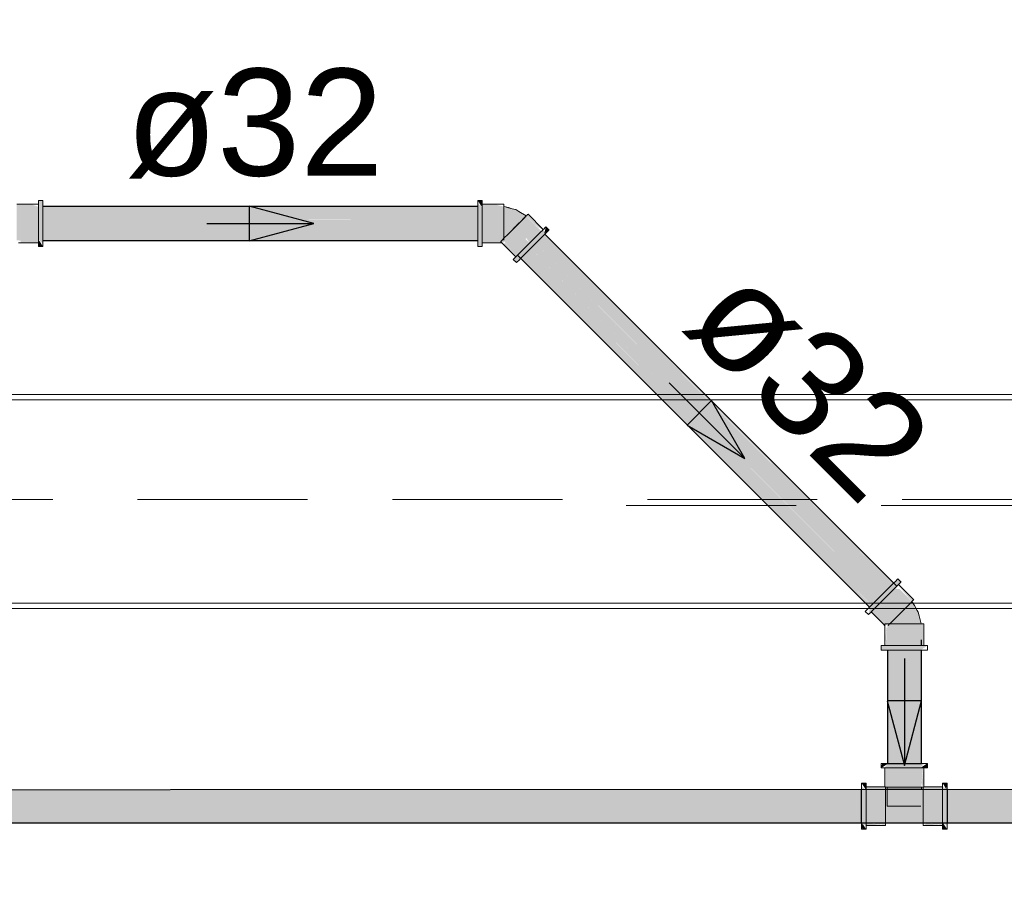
# Model space of a CAD drawing. Header units: millimetres. Extents: x 567 to 934, y -1 to 364.
# Tile 779 of 1056: x 733.45 to 735.29, y 156.03 to 157.65. Entities that reach past the tile are written whole.
import ezdxf

# ---------------------------------------------------------------- set-up
doc = ezdxf.new("R2010")
doc.units = ezdxf.units.MM
doc.header["$MEASUREMENT"] = 0
doc.linetypes.add('HIDDEN2', pattern=[0.47625, 0.3175, -0.15875])
doc.linetypes.add('NULL', pattern=[0])
for name, color, linetype, lineweight in [('AF-Condutos Reúso', 200, 'Continuous', 25), ('AF-Conexões Reúso', 216, 'Continuous', 18), ('AF-Sentido conduto Reúso', 200, 'Continuous', 30), ('AF-Textos conduto Reúso', 7, 'Continuous', 9), ('DI-Detalhes', 1, 'HIDDEN2', 9)]:
    doc.layers.add(name, color=color, linetype=linetype, lineweight=lineweight)
doc.layers.add('ARQ FINA', color=8, linetype='Continuous')
doc.styles.add('Arial', font='arial.ttf')

msp = doc.modelspace()

# ---------------------------------------------------------------- hatches: boundary and pattern name
at = {"layer": 'AF-Condutos Reúso', "linetype": 'Continuous'}
for points in [[(733.491, 157.3019), (733.491, 157.2979), (734.3038, 157.298), (734.3038, 157.302)], [(733.491, 157.2979), (733.491, 157.2978), (734.3038, 157.2979), (734.3038, 157.298)], [(733.491, 157.2977), (733.491, 157.289), (734.3038, 157.2892), (734.3038, 157.2979)], [(734.3038, 157.2979), (733.491, 157.2978), (733.491, 157.2977)], [(733.491, 157.289), (733.491, 157.2889), (734.3038, 157.289), (734.3038, 157.2892)], [(733.491, 157.2887), (733.491, 157.2769), (734.3038, 157.2772), (734.3038, 157.289)], [(734.3038, 157.289), (733.491, 157.2889), (733.491, 157.2887)], [(733.491, 157.2768), (733.491, 157.2767), (734.3038, 157.2768), (734.3038, 157.2772)], [(733.491, 157.2767), (733.491, 157.2636), (734.3038, 157.264), (734.3038, 157.2768)], [(733.491, 157.2636), (734.3038, 157.2639), (734.3038, 157.264)], [(734.3038, 157.2635), (734.3038, 157.2639), (733.491, 157.2635), (733.491, 157.2634)], [(734.3038, 157.2518), (734.3038, 157.2635), (733.491, 157.2634), (733.491, 157.2514)], [(733.491, 157.2514), (734.3038, 157.2517), (734.3038, 157.2518)], [(734.3038, 157.2514), (734.3038, 157.2517), (733.491, 157.2514), (733.491, 157.2513)], [(734.3038, 157.2428), (734.3038, 157.2514), (733.491, 157.2513), (733.491, 157.2425)], [(733.491, 157.2425), (734.3038, 157.2427), (734.3038, 157.2428)], [(734.3038, 157.2425), (734.3038, 157.2427), (733.491, 157.2425)], [(734.3038, 157.2385), (734.3038, 157.2425), (733.491, 157.2424), (733.491, 157.2384)], [(735.0704, 156.5759), (734.4206, 157.2417), (734.4124, 157.2335)], [(734.4147, 157.2477), (735.0645, 156.5819), (735.0726, 156.59)], [(734.4148, 157.2478), (735.0726, 156.59), (735.0727, 156.5901)], [(734.4207, 157.2536), (735.0728, 156.5902), (735.0785, 156.5959)], [(735.0785, 156.5841), (734.4208, 157.2418), (734.4207, 157.2417)], [(734.4208, 157.2537), (735.0785, 156.5959), (735.0786, 156.596)], [(735.0787, 156.5842), (734.4266, 157.2476), (734.4208, 157.2418)], [(734.4232, 157.2561), (735.0786, 156.596), (735.081, 156.5984)], [(735.0845, 156.59), (734.4267, 157.2478), (734.4266, 157.2477)], [(735.0845, 156.59), (734.4291, 157.2501), (734.4267, 157.2478)], [(733.491, 157.2384), (734.3038, 157.2384), (734.3038, 157.2385)], [(735.0522, 156.5577), (734.4028, 157.2239), (734.3942, 157.2153)], [(734.397, 157.2299), (735.0463, 156.5637), (735.0548, 156.5722)], [(734.3971, 157.23), (735.0548, 156.5722), (735.055, 156.5724)], [(735.0608, 156.5663), (734.403, 157.2241), (734.4029, 157.224)], [(735.061, 156.5665), (734.4122, 157.2333), (734.403, 157.2241)], [(734.4064, 157.2393), (735.0551, 156.5725), (735.0642, 156.5816)], [(734.4065, 157.2394), (735.0642, 156.5816), (735.0644, 156.5818)], [(735.0702, 156.5757), (734.4124, 157.2335), (734.4123, 157.2334)], [(734.3782, 157.2112), (735.036, 156.5534), (735.0361, 156.5535)], [(734.3816, 157.2146), (735.0394, 156.5568), (735.0395, 156.5569)], [(734.3816, 157.2145), (735.0361, 156.5535), (735.0394, 156.5568)], [(735.042, 156.5476), (734.3875, 157.2086), (734.3842, 157.2053)], [(735.0455, 156.551), (734.3941, 157.2151), (734.3876, 157.2086)], [(734.3882, 157.2211), (735.0396, 156.557), (735.046, 156.5634)], [(734.3883, 157.2212), (735.046, 156.5634), (735.0462, 156.5636)], [(735.046, 156.5634), (734.3942, 157.2153), (734.3941, 157.2152)], [(735.0696, 156.2613), (735.075, 156.2613), (735.0841, 156.473), (735.0696, 156.473)], [(735.0841, 156.473), (735.075, 156.2613), (735.0849, 156.2613), (735.0965, 156.473)], [(735.0965, 156.473), (735.0849, 156.2613), (735.0975, 156.2613), (735.0975, 156.473)], [(735.1301, 156.2613), (735.1301, 156.473), (735.0975, 156.473), (735.0975, 156.2613)], [(735.1328, 156.473), (735.1301, 156.473), (735.1301, 156.2613), (735.1329, 156.2613)]]:
    msp.add_hatch(color=201, dxfattribs=at).paths.add_polyline_path(points)
h = msp.add_hatch(color=201, dxfattribs=at)
h.paths.add_polyline_path([(733.254, 156.1495), (733.254, 156.2122), (731.7278, 156.2117), (731.7278, 156.1495)])
h.paths.add_polyline_path([(733.254, 156.2122), (733.254, 156.1495), (735.7306, 156.1495), (735.7306, 156.2132)])
at = {"layer": 'AF-Conexões Reúso', "linetype": 'Continuous'}
for points in [[(733.4719, 157.3052), (733.4422, 157.3052), (733.4422, 157.2389), (733.4826, 157.2353), (733.4826, 157.3016)], [(733.491, 157.3118), (733.4826, 157.3133), (733.4826, 157.2398), (733.491, 157.233)], [(734.3122, 157.3132), (734.3038, 157.3132), (734.3105, 157.302)], [(734.3038, 157.2287), (734.3122, 157.2272), (734.3122, 157.3006), (734.3038, 157.3074)], [(734.3392, 157.3052), (734.3122, 157.3052), (734.3526, 157.3016)], [(734.3526, 157.2352), (734.3526, 157.3016), (734.3122, 157.3052), (734.3122, 157.2352)], [(734.3747, 157.2961), (734.3526, 157.3005), (734.3526, 157.2427), (734.3932, 157.2833)], [(734.3942, 157.2843), (734.3849, 157.2749), (734.4134, 157.2464), (734.4187, 157.2517)], [(734.3942, 157.2843), (734.4187, 157.2517), (734.4228, 157.2557)], [(734.3968, 157.2869), (734.3946, 157.2847), (734.4157, 157.2637), (734.4254, 157.2583)], [(734.4254, 157.2583), (734.4262, 157.2592), (734.3977, 157.2877)], [(734.394, 157.227), (734.4006, 157.2336), (734.3721, 157.2621), (734.3655, 157.2555)], [(734.3948, 157.2429), (734.3787, 157.2688), (734.3721, 157.2621), (734.3931, 157.2411)], [(734.3849, 157.2749), (734.3787, 157.2688), (734.4006, 157.2336), (734.4134, 157.2464)], [(734.4359, 157.257), (734.431, 157.264), (734.4278, 157.2515)], [(734.3759, 157.2089), (734.3825, 157.2155), (734.354, 157.244), (734.3526, 157.2375)], [(734.3825, 157.2155), (734.394, 157.227), (734.3655, 157.2555), (734.354, 157.244)], [(734.3702, 157.2032), (734.3762, 157.1972), (734.4281, 157.2491), (734.427, 157.2599)], [(733.4497, 157.2352), (733.4826, 157.2353), (733.4499, 157.2382)], [(733.4826, 157.2273), (733.491, 157.2273), (733.4844, 157.2384)], [(734.3526, 157.232), (734.3759, 157.2089), (734.3549, 157.234)], [(735.0947, 156.6002), (735.0888, 156.6062), (735.0369, 156.5543), (735.0339, 156.5394)], [(735.0771, 156.5826), (735.0643, 156.5698), (735.0929, 156.5413), (735.1057, 156.5541)], [(735.0824, 156.5879), (735.0771, 156.5826), (735.1057, 156.5541), (735.111, 156.5594)], [(735.0923, 156.587), (735.0824, 156.5879), (735.111, 156.5594), (735.1151, 156.5634)], [(735.1176, 156.566), (735.089, 156.5946), (735.1151, 156.5634)], [(735.0748, 156.5232), (735.0801, 156.5285), (735.0577, 156.5632), (735.0462, 156.5517)], [(735.0801, 156.5285), (735.0929, 156.5413), (735.0643, 156.5698), (735.0577, 156.5632)], [(735.1286, 156.5372), (735.1152, 156.5636), (735.0734, 156.5218), (735.1309, 156.5218)], [(735.0647, 156.5182), (735.0748, 156.5232), (735.0462, 156.5517), (735.0396, 156.5451)], [(735.0647, 156.4814), (735.0689, 156.5141), (735.0673, 156.5157)], [(735.1359, 156.5218), (735.0696, 156.5218), (735.066, 156.4814), (735.1359, 156.4814)], [(735.0579, 156.4814), (735.0579, 156.473), (735.1313, 156.473), (735.1439, 156.4814)], [(735.0593, 156.2613), (735.0579, 156.2529), (735.0696, 156.2602)], [(735.0636, 156.2529), (735.1313, 156.2529), (735.1381, 156.2613), (735.0705, 156.2613)], [(735.0659, 156.2167), (735.1322, 156.2167), (735.1359, 156.2529), (735.0695, 156.2529)], [(735.0659, 156.2167), (735.0695, 156.2529), (735.0659, 156.2529)], [(735.1439, 156.2529), (735.1439, 156.2613), (735.1313, 156.2529)], [(735.1371, 156.2529), (735.1329, 156.2232), (735.1359, 156.2167)], [(735.0293, 156.2243), (735.0209, 156.2243), (735.0293, 156.2117)], [(735.0293, 156.1441), (735.0293, 156.2117), (735.0209, 156.2186), (735.0209, 156.1509)], [(735.0293, 156.2175), (735.0293, 156.15), (735.0655, 156.1464), (735.0655, 156.2163)], [(735.1329, 156.2133), (735.0689, 156.2133), (735.0655, 156.2122)], [(735.1363, 156.2133), (735.0689, 156.2122), (735.1329, 156.2122), (735.1329, 156.209), (735.0655, 156.204), (735.0655, 156.1731), (735.1363, 156.1813)], [(735.1329, 156.2167), (735.07, 156.2167), (735.0689, 156.1813), (735.1318, 156.1813)], [(735.1363, 156.2163), (735.1363, 156.15), (735.1725, 156.1464), (735.1725, 156.2127)], [(735.1363, 156.2163), (735.1725, 156.2127), (735.1725, 156.2163)], [(735.1809, 156.2229), (735.1725, 156.2243), (735.1791, 156.2132)], [(735.1725, 156.2186), (735.1725, 156.1509), (735.1809, 156.1441), (735.1809, 156.2117)], [(735.0655, 156.209), (735.0655, 156.204), (735.1329, 156.209)], [(735.0655, 156.1493), (735.1363, 156.1493), (735.1363, 156.1813), (735.0655, 156.1731)], [(735.0209, 156.1398), (735.0293, 156.1383), (735.0226, 156.1495)], [(735.0293, 156.1464), (735.0655, 156.1451), (735.0293, 156.15)], [(735.1363, 156.1451), (735.1725, 156.1451), (735.1428, 156.1493)], [(735.1725, 156.1383), (735.1809, 156.1383), (735.1725, 156.1509)]]:
    msp.add_hatch(color=213, dxfattribs=at).paths.add_polyline_path(points)

# ---------------------------------------------------------------- linework, layer by layer
at = {"layer": 'AF-Condutos Reúso'}
for p, q in [((734.3038, 157.302), (733.491, 157.302)), ((735.0869, 156.5924), (734.4291, 157.2502)), ((733.491, 157.2384), (734.3038, 157.2384)), ((734.3782, 157.2112), (735.036, 156.5534)), ((735.1329, 156.4814), (735.1329, 156.4921)), ((735.0696, 156.473), (735.0696, 156.2613)), ((735.1329, 156.2613), (735.1329, 156.473)), ((735.0696, 156.2613), (735.075, 156.2613)), ((735.075, 156.2613), (735.0849, 156.2613)), ((735.0849, 156.2613), (735.0975, 156.2613)), ((735.0975, 156.2613), (735.1108, 156.2613)), ((735.1108, 156.2613), (735.1223, 156.2613)), ((735.1223, 156.2613), (735.1301, 156.2613)), ((735.1301, 156.2613), (735.1329, 156.2613)), ((735.0209, 156.209), (735.0209, 156.2132)), ((735.1809, 156.2132), (735.1809, 156.209)), ((735.0209, 156.2001), (735.0209, 156.209)), ((735.0209, 156.188), (735.0209, 156.2001)), ((735.1809, 156.209), (735.1809, 156.2001)), ((735.1809, 156.2001), (735.1809, 156.188)), ((735.0209, 156.1747), (735.0209, 156.188)), ((735.0209, 156.1625), (735.0209, 156.1747)), ((735.1809, 156.188), (735.1809, 156.1747)), ((735.1809, 156.1747), (735.1809, 156.1625)), ((735.0209, 156.1536), (735.0209, 156.1625)), ((735.1809, 156.1625), (735.1809, 156.1536)), ((735.0209, 156.1495), (735.0209, 156.1536)), ((735.1809, 156.1536), (735.1809, 156.1495))]:
    msp.add_line(p, q, dxfattribs=at)
msp.add_lwpolyline([(735.7306, 156.1495), (731.7278, 156.1495), (731.7278, 156.2117), (735.7306, 156.2132)], close=True, dxfattribs=at)
at = {"layer": 'AF-Conexões Reúso'}
for p, q in [((733.4826, 157.3065), (733.4422, 157.3065)), ((733.4826, 157.3133), (733.4826, 157.3118)), ((733.491, 157.3133), (733.4826, 157.3133)), ((733.4826, 157.3118), (733.4826, 157.3075)), ((733.4826, 157.3075), (733.4826, 157.3065)), ((733.4826, 157.3065), (733.4826, 157.302)), ((733.4826, 157.3052), (733.4826, 157.3065)), ((733.4826, 157.302), (733.4826, 157.3052)), ((733.4826, 157.3016), (733.4826, 157.302)), ((733.4826, 157.302), (733.4826, 157.3007)), ((733.4826, 157.2959), (733.4826, 157.3016)), ((733.4826, 157.3007), (733.4826, 157.2918)), ((733.491, 157.3118), (733.491, 157.3133)), ((733.491, 157.3075), (733.491, 157.3118)), ((733.491, 157.302), (733.491, 157.3075)), ((733.491, 157.3007), (733.491, 157.302)), ((733.491, 157.2918), (733.491, 157.3007)), ((734.3038, 157.3132), (734.3038, 157.3117)), ((734.3122, 157.3132), (734.3038, 157.3132)), ((734.3038, 157.3117), (734.3038, 157.3074)), ((734.3038, 157.3074), (734.3038, 157.302)), ((734.3038, 157.302), (734.3038, 157.3006)), ((734.3038, 157.3006), (734.3038, 157.2917)), ((734.3122, 157.3117), (734.3122, 157.3132)), ((734.3122, 157.3074), (734.3122, 157.3117)), ((734.3122, 157.3064), (734.3122, 157.3074)), ((734.3122, 157.302), (734.3122, 157.3064)), ((734.3122, 157.3064), (734.3122, 157.3052)), ((734.3526, 157.3064), (734.3122, 157.3064)), ((734.3122, 157.3052), (734.3122, 157.302)), ((734.3122, 157.3006), (734.3122, 157.302)), ((734.3122, 157.302), (734.3122, 157.3016)), ((734.3122, 157.3016), (734.3122, 157.2958)), ((734.3122, 157.2917), (734.3122, 157.3006)), ((734.3526, 157.3052), (734.3526, 157.3064)), ((734.3526, 157.3027), (734.3526, 157.3052)), ((734.3526, 157.3018), (734.3526, 157.3027)), ((734.3526, 157.3016), (734.3526, 157.3018)), ((734.3614, 157.2999), (734.3526, 157.3018)), ((734.3526, 157.3018), (734.3526, 157.3005)), ((734.3614, 157.2999), (734.3526, 157.3018)), ((734.3526, 157.3018), (734.3681, 157.2978)), ((734.3526, 157.2958), (734.3526, 157.3016)), ((734.3526, 157.3005), (734.3526, 157.2968)), ((734.3526, 157.2968), (734.3526, 157.2909)), ((734.3679, 157.2979), (734.3614, 157.2999)), ((734.3681, 157.2978), (734.3614, 157.2999)), ((734.3712, 157.2968), (734.3679, 157.2979)), ((734.3747, 157.2961), (734.3712, 157.2968)), ((733.4826, 157.2884), (733.4826, 157.2959)), ((733.4826, 157.2918), (733.4826, 157.2814)), ((733.4826, 157.2796), (733.4826, 157.2884)), ((733.4826, 157.2814), (733.4826, 157.2703)), ((733.4826, 157.2703), (733.4826, 157.2796)), ((733.491, 157.2814), (733.491, 157.2918)), ((733.491, 157.2703), (733.491, 157.2814)), ((734.3038, 157.2917), (734.3038, 157.2813)), ((734.3038, 157.2813), (734.3038, 157.2702)), ((734.3122, 157.2958), (734.3122, 157.2883)), ((734.3122, 157.2813), (734.3122, 157.2917)), ((734.3122, 157.2883), (734.3122, 157.2796)), ((734.3122, 157.2702), (734.3122, 157.2813)), ((734.3122, 157.2796), (734.3122, 157.2702)), ((734.3526, 157.2883), (734.3526, 157.2958)), ((734.3526, 157.2909), (734.3526, 157.2834)), ((734.3526, 157.2796), (734.3526, 157.2883)), ((734.3526, 157.2834), (734.3526, 157.2747)), ((734.3526, 157.2702), (734.3526, 157.2796)), ((734.3807, 157.2926), (734.3747, 157.2961)), ((734.3944, 157.2845), (734.3807, 157.2926)), ((734.3848, 157.2749), (734.3899, 157.28)), ((734.3902, 157.2802), (734.3849, 157.2749)), ((734.3899, 157.28), (734.3932, 157.2833)), ((734.3942, 157.2843), (734.3902, 157.2802)), ((734.3932, 157.2833), (734.3944, 157.2845)), ((734.3944, 157.2845), (734.3942, 157.2843)), ((734.3946, 157.2847), (734.3944, 157.2845)), ((734.3968, 157.2869), (734.3946, 157.2847)), ((734.3977, 157.2877), (734.3968, 157.2869)), ((734.4262, 157.2592), (734.3977, 157.2877)), ((733.4826, 157.2609), (733.4826, 157.2703)), ((733.4826, 157.2703), (733.4826, 157.2591)), ((733.4826, 157.2522), (733.4826, 157.2609)), ((733.491, 157.2591), (733.491, 157.2703)), ((734.3038, 157.2702), (734.3038, 157.2591)), ((734.3122, 157.2591), (734.3122, 157.2702)), ((734.3122, 157.2702), (734.3122, 157.2608)), ((734.3122, 157.2608), (734.3122, 157.2521)), ((734.3526, 157.2747), (734.3526, 157.2657)), ((734.3526, 157.2608), (734.3526, 157.2702)), ((734.3526, 157.2657), (734.3526, 157.257)), ((734.3526, 157.2521), (734.3526, 157.2608)), ((734.3721, 157.2621), (734.3655, 157.2555)), ((734.3678, 157.2578), (734.3713, 157.2614)), ((734.3713, 157.2614), (734.3784, 157.2685)), ((734.3787, 157.2688), (734.3721, 157.2621)), ((734.3784, 157.2685), (734.3848, 157.2749)), ((734.3849, 157.2749), (734.3787, 157.2688)), ((734.43, 157.2629), (734.427, 157.2599)), ((734.431, 157.264), (734.43, 157.2629)), ((734.437, 157.258), (734.431, 157.264)), ((733.4826, 157.2591), (733.4826, 157.2488)), ((733.4826, 157.2447), (733.4826, 157.2522)), ((733.4826, 157.2488), (733.4826, 157.2398)), ((733.4826, 157.2389), (733.4826, 157.2447)), ((733.491, 157.2488), (733.491, 157.2591)), ((733.491, 157.2398), (733.491, 157.2488)), ((734.3038, 157.2591), (734.3038, 157.2487)), ((734.3038, 157.2487), (734.3038, 157.2398)), ((734.3122, 157.2487), (734.3122, 157.2591)), ((734.3122, 157.2521), (734.3122, 157.2446)), ((734.3122, 157.2398), (734.3122, 157.2487)), ((734.3122, 157.2446), (734.3122, 157.2389)), ((734.3526, 157.2427), (734.3499, 157.24)), ((734.3526, 157.257), (734.3526, 157.2491)), ((734.3526, 157.2446), (734.3526, 157.2521)), ((734.3526, 157.2491), (734.3526, 157.2463)), ((734.3526, 157.2463), (734.3526, 157.2427)), ((734.3526, 157.2427), (734.3552, 157.2453)), ((734.3526, 157.2427), (734.3526, 157.2446)), ((734.354, 157.244), (734.3526, 157.2427)), ((734.3526, 157.2389), (734.3526, 157.2427)), ((734.3593, 157.2493), (734.354, 157.244)), ((734.3552, 157.2453), (734.3578, 157.2479)), ((734.3578, 157.2479), (734.3642, 157.2543)), ((734.3655, 157.2555), (734.3593, 157.2493)), ((734.3642, 157.2543), (734.3678, 157.2578)), ((734.4073, 157.2402), (734.4134, 157.2464)), ((734.4158, 157.2488), (734.4085, 157.2414)), ((734.4134, 157.2464), (734.4187, 157.2517)), ((734.4144, 157.2355), (734.4218, 157.2428)), ((734.4221, 157.2551), (734.4158, 157.2488)), ((734.4187, 157.2517), (734.4228, 157.2557)), ((734.4218, 157.2428), (734.4281, 157.2491)), ((734.4232, 157.2561), (734.4221, 157.2551)), ((734.4228, 157.2557), (734.4232, 157.2561)), ((734.4262, 157.2592), (734.4232, 157.2561)), ((734.4232, 157.2561), (734.4254, 157.2583)), ((734.4254, 157.2583), (734.4262, 157.2592)), ((734.427, 157.2599), (734.4262, 157.2592)), ((734.4281, 157.2491), (734.4291, 157.2502)), ((734.4291, 157.2502), (734.4329, 157.254)), ((734.4329, 157.254), (734.4359, 157.257)), ((734.4359, 157.257), (734.437, 157.258)), ((733.4458, 157.2341), (733.4508, 157.2341)), ((733.4508, 157.2341), (733.4826, 157.2341)), ((733.4826, 157.2398), (733.4826, 157.2384)), ((733.4826, 157.2384), (733.4826, 157.2389)), ((733.4826, 157.2353), (733.4826, 157.2384)), ((733.4826, 157.2384), (733.4826, 157.2341)), ((733.4826, 157.2341), (733.4826, 157.2353)), ((733.4826, 157.2341), (733.4826, 157.233)), ((733.4826, 157.233), (733.4826, 157.2287)), ((733.4826, 157.2287), (733.4826, 157.2273)), ((733.4826, 157.2273), (733.491, 157.2273)), ((733.491, 157.2384), (733.491, 157.2398)), ((733.491, 157.233), (733.491, 157.2384)), ((733.491, 157.2287), (733.491, 157.233)), ((733.491, 157.2273), (733.491, 157.2287)), ((734.3038, 157.2398), (734.3038, 157.2384)), ((734.3038, 157.2384), (734.3038, 157.233)), ((734.3038, 157.233), (734.3038, 157.2287)), ((734.3038, 157.2287), (734.3038, 157.2272)), ((734.3038, 157.2272), (734.3122, 157.2272)), ((734.3122, 157.2384), (734.3122, 157.2398)), ((734.3122, 157.2389), (734.3122, 157.2384)), ((734.3122, 157.234), (734.3122, 157.2384)), ((734.3122, 157.2384), (734.3122, 157.2352)), ((734.3122, 157.2352), (734.3122, 157.234)), ((734.3122, 157.233), (734.3122, 157.234)), ((734.3122, 157.234), (734.3439, 157.234)), ((734.3122, 157.2287), (734.3122, 157.233)), ((734.3122, 157.2272), (734.3122, 157.2287)), ((734.3439, 157.234), (734.349, 157.234)), ((734.3465, 157.2365), (734.349, 157.234)), ((734.3499, 157.24), (734.3473, 157.2374)), ((734.349, 157.234), (734.3526, 157.2304)), ((734.3526, 157.2304), (734.375, 157.208)), ((734.3928, 157.2257), (734.3854, 157.2184)), ((734.3878, 157.2208), (734.394, 157.227)), ((734.4006, 157.2336), (734.3928, 157.2257)), ((734.394, 157.227), (734.4006, 157.2336)), ((734.3987, 157.2198), (734.4066, 157.2276)), ((734.4085, 157.2414), (734.4006, 157.2336)), ((734.4006, 157.2336), (734.4073, 157.2402)), ((734.4066, 157.2276), (734.4144, 157.2355)), ((734.3743, 157.2072), (734.3713, 157.2042)), ((734.3783, 157.2112), (734.3743, 157.2072)), ((734.375, 157.208), (734.3759, 157.2089)), ((734.3759, 157.2089), (734.3782, 157.2112)), ((734.3782, 157.2112), (734.3785, 157.2114)), ((734.3791, 157.2121), (734.3783, 157.2112)), ((734.3785, 157.2114), (734.3825, 157.2155)), ((734.3854, 157.2184), (734.3791, 157.2121)), ((734.3802, 157.2013), (734.3842, 157.2052)), ((734.3825, 157.2155), (734.3878, 157.2208)), ((734.3842, 157.2052), (734.3851, 157.2061)), ((734.3851, 157.2061), (734.3914, 157.2124)), ((734.3914, 157.2124), (734.3987, 157.2198)), ((734.3713, 157.2042), (734.3702, 157.2032)), ((734.3702, 157.2032), (734.3762, 157.1972)), ((734.3762, 157.1972), (734.3772, 157.1983)), ((734.3772, 157.1983), (734.3802, 157.2013)), ((735.081, 156.5984), (735.0799, 156.5973)), ((735.0847, 156.6021), (735.081, 156.5984)), ((735.0877, 156.6051), (735.0847, 156.6021)), ((735.0888, 156.6062), (735.0877, 156.6051)), ((735.0947, 156.6002), (735.0888, 156.6062)), ((735.0906, 156.5962), (735.0937, 156.5992)), ((735.0937, 156.5992), (735.0947, 156.6002)), ((735.0662, 156.5836), (735.0584, 156.5758)), ((735.0736, 156.591), (735.0662, 156.5836)), ((735.0771, 156.5826), (735.0709, 156.5765)), ((735.0722, 156.5777), (735.0795, 156.585)), ((735.0799, 156.5973), (735.0736, 156.591)), ((735.0824, 156.5879), (735.0771, 156.5826)), ((735.0795, 156.585), (735.0858, 156.5913)), ((735.0865, 156.592), (735.0824, 156.5879)), ((735.0858, 156.5913), (735.0869, 156.5924)), ((735.0869, 156.5924), (735.0865, 156.592)), ((735.0869, 156.5924), (735.0906, 156.5962)), ((735.089, 156.5946), (735.0869, 156.5924)), ((735.0899, 156.5954), (735.089, 156.5946)), ((735.1185, 156.5669), (735.0899, 156.5954)), ((735.0505, 156.5679), (735.0432, 156.5606)), ((735.0491, 156.5546), (735.0564, 156.562)), ((735.0584, 156.5758), (735.0505, 156.5679)), ((735.0577, 156.5632), (735.0515, 156.557)), ((735.0564, 156.562), (735.0643, 156.5698)), ((735.0643, 156.5698), (735.0577, 156.5632)), ((735.0643, 156.5698), (735.0722, 156.5777)), ((735.0709, 156.5765), (735.0643, 156.5698)), ((735.111, 156.5594), (735.1151, 156.5634)), ((735.1143, 156.5627), (735.1117, 156.56)), ((735.1152, 156.5636), (735.1143, 156.5627)), ((735.1151, 156.5634), (735.1152, 156.5636)), ((735.1152, 156.5636), (735.1176, 156.566)), ((735.1201, 156.5561), (735.1152, 156.5636)), ((735.1176, 156.566), (735.1185, 156.5669)), ((735.029, 156.5464), (735.028, 156.5454)), ((735.028, 156.5454), (735.0339, 156.5394)), ((735.032, 156.5494), (735.029, 156.5464)), ((735.036, 156.5534), (735.032, 156.5494)), ((735.0349, 156.5405), (735.038, 156.5435)), ((735.0369, 156.5543), (735.036, 156.5534)), ((735.0432, 156.5606), (735.0369, 156.5543)), ((735.038, 156.5435), (735.042, 156.5475)), ((735.0396, 156.5451), (735.0387, 156.5442)), ((735.0387, 156.5442), (735.0612, 156.5218)), ((735.042, 156.5475), (735.0396, 156.5451)), ((735.042, 156.5475), (735.0428, 156.5483)), ((735.0421, 156.5477), (735.042, 156.5475)), ((735.0462, 156.5517), (735.0421, 156.5477)), ((735.0428, 156.5483), (735.0491, 156.5546)), ((735.0515, 156.557), (735.0462, 156.5517)), ((735.0961, 156.5445), (735.0897, 156.5381)), ((735.0929, 156.5413), (735.0995, 156.5479)), ((735.1022, 156.5506), (735.0961, 156.5445)), ((735.0995, 156.5479), (735.1057, 156.5541)), ((735.1075, 156.5559), (735.1022, 156.5506)), ((735.1057, 156.5541), (735.111, 156.5594)), ((735.1117, 156.56), (735.1075, 156.5559)), ((735.1248, 156.5469), (735.1201, 156.5561)), ((735.1269, 156.5439), (735.1248, 156.5469)), ((735.1286, 156.5372), (735.1269, 156.5439)), ((735.0339, 156.5394), (735.0349, 156.5405)), ((735.076, 156.5244), (735.0734, 156.5218)), ((735.0748, 156.5232), (735.0801, 156.5285)), ((735.078, 156.5264), (735.076, 156.5244)), ((735.0835, 156.5319), (735.078, 156.5264)), ((735.0801, 156.5285), (735.0863, 156.5346)), ((735.0897, 156.5381), (735.0835, 156.5319)), ((735.0863, 156.5346), (735.0929, 156.5413)), ((735.1325, 156.5218), (735.1286, 156.5372)), ((735.0612, 156.5218), (735.0647, 156.5182)), ((735.066, 156.5218), (735.0647, 156.5218)), ((735.0647, 156.5218), (735.0647, 156.5182)), ((735.0647, 156.5182), (735.0647, 156.5131)), ((735.0647, 156.5131), (735.0647, 156.4814)), ((735.0696, 156.5218), (735.066, 156.5218)), ((735.0734, 156.5218), (735.0696, 156.5218)), ((735.0707, 156.5191), (735.0734, 156.5218)), ((735.0734, 156.5218), (735.0748, 156.5232)), ((735.0753, 156.5218), (735.0734, 156.5218)), ((735.0734, 156.5218), (735.0771, 156.5218)), ((735.0828, 156.5218), (735.0753, 156.5218)), ((735.0771, 156.5218), (735.0808, 156.5218)), ((735.0808, 156.5218), (735.0899, 156.5218)), ((735.0916, 156.5218), (735.0828, 156.5218)), ((735.0899, 156.5218), (735.0949, 156.5218)), ((735.1009, 156.5218), (735.0916, 156.5218)), ((735.0949, 156.5218), (735.0999, 156.5218)), ((735.0999, 156.5218), (735.1099, 156.5218)), ((735.1103, 156.5218), (735.1009, 156.5218)), ((735.1099, 156.5218), (735.119, 156.5218)), ((735.119, 156.5218), (735.1103, 156.5218)), ((735.1265, 156.5218), (735.119, 156.5218)), ((735.119, 156.5218), (735.1262, 156.5218)), ((735.1262, 156.5218), (735.1309, 156.5218)), ((735.1323, 156.5218), (735.1265, 156.5218)), ((735.1309, 156.5218), (735.1325, 156.5218)), ((735.1325, 156.5218), (735.1323, 156.5218)), ((735.1329, 156.5218), (735.1325, 156.5218)), ((735.1359, 156.5218), (735.1329, 156.5218)), ((735.1371, 156.5218), (735.1359, 156.5218)), ((735.1371, 156.4814), (735.1371, 156.5218)), ((735.0594, 156.4814), (735.0579, 156.4814)), ((735.0579, 156.4814), (735.0579, 156.473)), ((735.0579, 156.473), (735.0594, 156.473)), ((735.0637, 156.4814), (735.0594, 156.4814)), ((735.0594, 156.473), (735.0637, 156.473)), ((735.0647, 156.4814), (735.0637, 156.4814)), ((735.0637, 156.473), (735.0696, 156.473)), ((735.0696, 156.4814), (735.0647, 156.4814)), ((735.0647, 156.4814), (735.066, 156.4814)), ((735.066, 156.4814), (735.0696, 156.4814)), ((735.0696, 156.4814), (735.0753, 156.4814)), ((735.0705, 156.4814), (735.0696, 156.4814)), ((735.0696, 156.473), (735.0705, 156.473)), ((735.0794, 156.4814), (735.0705, 156.4814)), ((735.0705, 156.473), (735.0794, 156.473)), ((735.0753, 156.4814), (735.0828, 156.4814)), ((735.0898, 156.4814), (735.0794, 156.4814)), ((735.0794, 156.473), (735.0898, 156.473)), ((735.0828, 156.4814), (735.0916, 156.4814)), ((735.1009, 156.4814), (735.0898, 156.4814)), ((735.0898, 156.473), (735.1009, 156.473)), ((735.0916, 156.4814), (735.1009, 156.4814)), ((735.1009, 156.4814), (735.1103, 156.4814)), ((735.1121, 156.4814), (735.1009, 156.4814)), ((735.1009, 156.473), (735.1121, 156.473)), ((735.1103, 156.4814), (735.119, 156.4814)), ((735.1224, 156.4814), (735.1121, 156.4814)), ((735.1121, 156.473), (735.1224, 156.473)), ((735.119, 156.4814), (735.1265, 156.4814)), ((735.1313, 156.4814), (735.1224, 156.4814)), ((735.1224, 156.473), (735.1313, 156.473)), ((735.1265, 156.4814), (735.1323, 156.4814)), ((735.1329, 156.4814), (735.1313, 156.4814)), ((735.1313, 156.473), (735.1329, 156.473)), ((735.1323, 156.4814), (735.1329, 156.4814)), ((735.1329, 156.4814), (735.1359, 156.4814)), ((735.1371, 156.4814), (735.1329, 156.4814)), ((735.1329, 156.473), (735.1382, 156.473)), ((735.1359, 156.4814), (735.1371, 156.4814)), ((735.1382, 156.4814), (735.1371, 156.4814)), ((735.1425, 156.4814), (735.1382, 156.4814)), ((735.1382, 156.473), (735.1425, 156.473)), ((735.1439, 156.4814), (735.1425, 156.4814)), ((735.1425, 156.473), (735.1439, 156.473)), ((735.1439, 156.473), (735.1439, 156.4814)), ((735.0579, 156.2613), (735.0579, 156.2529)), ((735.0593, 156.2613), (735.0579, 156.2613)), ((735.0579, 156.2529), (735.0593, 156.2529)), ((735.0636, 156.2613), (735.0593, 156.2613)), ((735.0593, 156.2529), (735.0636, 156.2529)), ((735.0696, 156.2613), (735.0636, 156.2613)), ((735.0636, 156.2529), (735.0647, 156.2529)), ((735.0647, 156.2529), (735.0705, 156.2529)), ((735.0655, 156.2529), (735.0647, 156.2529)), ((735.0647, 156.2529), (735.0647, 156.2175)), ((735.0659, 156.2529), (735.0655, 156.2529)), ((735.0695, 156.2529), (735.0659, 156.2529)), ((735.0753, 156.2529), (735.0695, 156.2529)), ((735.0705, 156.2613), (735.0696, 156.2613)), ((735.0794, 156.2613), (735.0705, 156.2613)), ((735.0705, 156.2529), (735.0794, 156.2529)), ((735.0828, 156.2529), (735.0753, 156.2529)), ((735.0898, 156.2613), (735.0794, 156.2613)), ((735.0794, 156.2529), (735.0898, 156.2529)), ((735.0915, 156.2529), (735.0828, 156.2529)), ((735.1009, 156.2613), (735.0898, 156.2613)), ((735.0898, 156.2529), (735.1009, 156.2529)), ((735.1009, 156.2529), (735.0915, 156.2529)), ((735.112, 156.2613), (735.1009, 156.2613)), ((735.1009, 156.2529), (735.112, 156.2529)), ((735.1103, 156.2529), (735.1009, 156.2529)), ((735.119, 156.2529), (735.1103, 156.2529)), ((735.1224, 156.2613), (735.112, 156.2613)), ((735.112, 156.2529), (735.1224, 156.2529)), ((735.1265, 156.2529), (735.119, 156.2529)), ((735.1313, 156.2613), (735.1224, 156.2613)), ((735.1224, 156.2529), (735.1313, 156.2529)), ((735.1322, 156.2529), (735.1265, 156.2529)), ((735.1329, 156.2613), (735.1313, 156.2613)), ((735.1313, 156.2529), (735.1371, 156.2529)), ((735.1359, 156.2529), (735.1322, 156.2529)), ((735.1381, 156.2613), (735.1329, 156.2613)), ((735.1371, 156.2529), (735.1359, 156.2529)), ((735.1371, 156.2529), (735.1381, 156.2529)), ((735.1371, 156.2175), (735.1371, 156.2529)), ((735.1424, 156.2613), (735.1381, 156.2613)), ((735.1381, 156.2529), (735.1424, 156.2529)), ((735.1439, 156.2613), (735.1424, 156.2613)), ((735.1424, 156.2529), (735.1439, 156.2529)), ((735.1439, 156.2529), (735.1439, 156.2613)), ((735.0209, 156.2243), (735.0209, 156.2229)), ((735.0293, 156.2243), (735.0209, 156.2243)), ((735.0209, 156.2229), (735.0209, 156.2186)), ((735.0209, 156.2186), (735.0209, 156.2132)), ((735.0209, 156.2132), (735.0209, 156.2117)), ((735.0209, 156.2117), (735.0209, 156.2028)), ((735.0293, 156.2229), (735.0293, 156.2243)), ((735.0293, 156.2186), (735.0293, 156.2229)), ((735.0293, 156.2175), (735.0293, 156.2186)), ((735.0293, 156.2175), (735.0293, 156.2163)), ((735.0293, 156.2117), (735.0293, 156.2175)), ((735.0647, 156.2175), (735.0293, 156.2175)), ((735.0293, 156.2163), (735.0293, 156.2133)), ((735.0293, 156.2133), (735.0293, 156.2127)), ((735.0293, 156.2127), (735.0293, 156.2069)), ((735.0293, 156.2028), (735.0293, 156.2117)), ((735.0655, 156.2175), (735.0647, 156.2175)), ((735.0655, 156.2167), (735.0655, 156.2175)), ((735.0655, 156.2163), (735.0655, 156.2167)), ((735.0655, 156.2167), (735.0659, 156.2167)), ((735.0655, 156.2133), (735.0655, 156.2163)), ((735.0655, 156.2127), (735.0655, 156.2133)), ((735.0655, 156.2133), (735.0655, 156.2122)), ((735.0689, 156.2133), (735.0655, 156.2133)), ((735.0655, 156.2069), (735.0655, 156.2127)), ((735.0655, 156.2122), (735.0655, 156.209)), ((735.0659, 156.2167), (735.0689, 156.2167)), ((735.0689, 156.2167), (735.0695, 156.2167)), ((735.0689, 156.2167), (735.0689, 156.2133)), ((735.07, 156.2167), (735.0689, 156.2167)), ((735.1329, 156.2133), (735.0689, 156.2133)), ((735.0689, 156.2133), (735.0689, 156.1813)), ((735.0695, 156.2167), (735.0753, 156.2167)), ((735.0732, 156.2167), (735.07, 156.2167)), ((735.0783, 156.2167), (735.0732, 156.2167)), ((735.0753, 156.2167), (735.0828, 156.2167)), ((735.0849, 156.2167), (735.0783, 156.2167)), ((735.0828, 156.2167), (735.0915, 156.2167)), ((735.0926, 156.2167), (735.0849, 156.2167)), ((735.0915, 156.2167), (735.1009, 156.2167)), ((735.1009, 156.2167), (735.0926, 156.2167)), ((735.1009, 156.2167), (735.1103, 156.2167)), ((735.1092, 156.2167), (735.1009, 156.2167)), ((735.1169, 156.2167), (735.1092, 156.2167)), ((735.1103, 156.2167), (735.119, 156.2167)), ((735.1235, 156.2167), (735.1169, 156.2167)), ((735.119, 156.2167), (735.1265, 156.2167)), ((735.1286, 156.2167), (735.1235, 156.2167)), ((735.1265, 156.2167), (735.1322, 156.2167)), ((735.1318, 156.2167), (735.1286, 156.2167)), ((735.1329, 156.2167), (735.1318, 156.2167)), ((735.1322, 156.2167), (735.1329, 156.2167)), ((735.1329, 156.2167), (735.1359, 156.2167)), ((735.1329, 156.2133), (735.1329, 156.2167)), ((735.1363, 156.2133), (735.1329, 156.2133)), ((735.1359, 156.2167), (735.1363, 156.2167)), ((735.1363, 156.2167), (735.1371, 156.2167)), ((735.1363, 156.2167), (735.1363, 156.2163)), ((735.1363, 156.2163), (735.1363, 156.2133)), ((735.1363, 156.2133), (735.1363, 156.2127)), ((735.1363, 156.2122), (735.1363, 156.2133)), ((735.1363, 156.2127), (735.1363, 156.2069)), ((735.1363, 156.209), (735.1363, 156.2122)), ((735.1371, 156.2167), (735.1371, 156.2175)), ((735.1725, 156.2175), (735.1371, 156.2175)), ((735.1725, 156.2243), (735.1725, 156.2229)), ((735.1809, 156.2243), (735.1725, 156.2243)), ((735.1725, 156.2229), (735.1725, 156.2186)), ((735.1725, 156.2186), (735.1725, 156.2175)), ((735.1725, 156.2175), (735.1725, 156.2117)), ((735.1725, 156.2167), (735.1725, 156.2175)), ((735.1725, 156.2163), (735.1725, 156.2167)), ((735.1725, 156.2127), (735.1725, 156.2163)), ((735.1725, 156.2069), (735.1725, 156.2127)), ((735.1725, 156.2117), (735.1725, 156.2028)), ((735.1809, 156.2229), (735.1809, 156.2243)), ((735.1809, 156.2186), (735.1809, 156.2229)), ((735.1809, 156.2132), (735.1809, 156.2186)), ((735.1809, 156.2117), (735.1809, 156.2132)), ((735.1809, 156.2028), (735.1809, 156.2117)), ((735.0209, 156.2028), (735.0209, 156.1925)), ((735.0293, 156.2069), (735.0293, 156.1994)), ((735.0293, 156.1925), (735.0293, 156.2028)), ((735.0293, 156.1994), (735.0293, 156.1907)), ((735.0655, 156.209), (735.0655, 156.204)), ((735.0655, 156.1994), (735.0655, 156.2069)), ((735.0655, 156.204), (735.0655, 156.1973)), ((735.0655, 156.1907), (735.0655, 156.1994)), ((735.0655, 156.1973), (735.0655, 156.1896)), ((735.1363, 156.204), (735.1363, 156.209)), ((735.1363, 156.2069), (735.1363, 156.1994)), ((735.1363, 156.1973), (735.1363, 156.204)), ((735.1363, 156.1994), (735.1363, 156.1907)), ((735.1363, 156.1896), (735.1363, 156.1973)), ((735.1725, 156.1994), (735.1725, 156.2069)), ((735.1725, 156.2028), (735.1725, 156.1925)), ((735.1725, 156.1907), (735.1725, 156.1994)), ((735.1809, 156.1925), (735.1809, 156.2028)), ((735.0209, 156.1925), (735.0209, 156.1813)), ((735.0209, 156.1813), (735.0209, 156.1702)), ((735.0293, 156.1813), (735.0293, 156.1925)), ((735.0293, 156.1907), (735.0293, 156.1813)), ((735.0293, 156.1702), (735.0293, 156.1813)), ((735.0293, 156.1813), (735.0293, 156.172)), ((735.0655, 156.1813), (735.0655, 156.1907)), ((735.0655, 156.1896), (735.0655, 156.1813)), ((735.0655, 156.172), (735.0655, 156.1813)), ((735.0655, 156.1813), (735.0655, 156.1731)), ((735.0689, 156.1813), (735.07, 156.1813)), ((735.07, 156.1813), (735.0732, 156.1813)), ((735.0732, 156.1813), (735.0783, 156.1813)), ((735.0783, 156.1813), (735.0849, 156.1813)), ((735.0849, 156.1813), (735.0926, 156.1813)), ((735.0926, 156.1813), (735.1009, 156.1813)), ((735.1009, 156.1813), (735.1092, 156.1813)), ((735.1092, 156.1813), (735.1169, 156.1813)), ((735.1169, 156.1813), (735.1235, 156.1813)), ((735.1235, 156.1813), (735.1286, 156.1813)), ((735.1286, 156.1813), (735.1318, 156.1813)), ((735.1363, 156.1907), (735.1363, 156.1813)), ((735.1363, 156.1813), (735.1363, 156.1896)), ((735.1363, 156.1813), (735.1363, 156.172)), ((735.1363, 156.1731), (735.1363, 156.1813)), ((735.1725, 156.1925), (735.1725, 156.1813)), ((735.1725, 156.1813), (735.1725, 156.1907)), ((735.1725, 156.1813), (735.1725, 156.1702)), ((735.1725, 156.172), (735.1725, 156.1813)), ((735.1809, 156.1813), (735.1809, 156.1925)), ((735.1809, 156.1702), (735.1809, 156.1813)), ((735.0209, 156.1702), (735.0209, 156.1598)), ((735.0209, 156.1598), (735.0209, 156.1509)), ((735.0293, 156.172), (735.0293, 156.1632)), ((735.0293, 156.1598), (735.0293, 156.1702)), ((735.0293, 156.1632), (735.0293, 156.1557)), ((735.0293, 156.1509), (735.0293, 156.1598)), ((735.0655, 156.1731), (735.0655, 156.1653)), ((735.0655, 156.1632), (735.0655, 156.172)), ((735.0655, 156.1653), (735.0655, 156.1587)), ((735.0655, 156.1557), (735.0655, 156.1632)), ((735.0655, 156.1587), (735.0655, 156.1536)), ((735.1363, 156.1653), (735.1363, 156.1731)), ((735.1363, 156.172), (735.1363, 156.1632)), ((735.1363, 156.1587), (735.1363, 156.1653)), ((735.1363, 156.1632), (735.1363, 156.1557)), ((735.1363, 156.1536), (735.1363, 156.1587)), ((735.1725, 156.1632), (735.1725, 156.172)), ((735.1725, 156.1702), (735.1725, 156.1598)), ((735.1725, 156.1557), (735.1725, 156.1632)), ((735.1725, 156.1598), (735.1725, 156.1509)), ((735.1809, 156.1598), (735.1809, 156.1702)), ((735.1809, 156.1509), (735.1809, 156.1598)), ((735.0209, 156.1509), (735.0209, 156.1495)), ((735.0209, 156.1495), (735.0209, 156.1441)), ((735.0209, 156.1441), (735.0209, 156.1398)), ((735.0209, 156.1398), (735.0209, 156.1383)), ((735.0209, 156.1383), (735.0293, 156.1383)), ((735.0293, 156.1557), (735.0293, 156.15)), ((735.0293, 156.1451), (735.0293, 156.1509)), ((735.0293, 156.15), (735.0293, 156.1464)), ((735.0293, 156.1464), (735.0293, 156.1451)), ((735.0293, 156.1441), (735.0293, 156.1451)), ((735.0293, 156.1451), (735.0655, 156.1451)), ((735.0293, 156.1398), (735.0293, 156.1441)), ((735.0293, 156.1383), (735.0293, 156.1398)), ((735.0655, 156.15), (735.0655, 156.1557)), ((735.0655, 156.1536), (735.0655, 156.1504)), ((735.0655, 156.1504), (735.0655, 156.1493)), ((735.0655, 156.1493), (735.0655, 156.15)), ((735.0655, 156.1464), (735.0655, 156.1493)), ((735.0655, 156.1493), (735.1363, 156.1493)), ((735.0655, 156.1451), (735.0655, 156.1464)), ((735.1363, 156.1557), (735.1363, 156.15)), ((735.1363, 156.1504), (735.1363, 156.1536)), ((735.1363, 156.1493), (735.1363, 156.1504)), ((735.1363, 156.15), (735.1363, 156.1493)), ((735.1363, 156.1493), (735.1363, 156.1464)), ((735.1363, 156.1464), (735.1363, 156.1451)), ((735.1363, 156.1451), (735.1725, 156.1451)), ((735.1725, 156.15), (735.1725, 156.1557)), ((735.1725, 156.1509), (735.1725, 156.1451)), ((735.1725, 156.1464), (735.1725, 156.15)), ((735.1725, 156.1451), (735.1725, 156.1464)), ((735.1725, 156.1451), (735.1725, 156.1441)), ((735.1725, 156.1441), (735.1725, 156.1398)), ((735.1725, 156.1398), (735.1725, 156.1383)), ((735.1725, 156.1383), (735.1809, 156.1383)), ((735.1809, 156.1495), (735.1809, 156.1509)), ((735.1809, 156.1441), (735.1809, 156.1495)), ((735.1809, 156.1398), (735.1809, 156.1441)), ((735.1809, 156.1383), (735.1809, 156.1398))]:
    msp.add_line(p, q, dxfattribs=at)
at = {"layer": 'AF-Sentido conduto Reúso'}
for p, q in [((733.9973, 157.2702), (733.8766, 157.3025)), ((733.8766, 157.3025), (733.8766, 157.2378)), ((733.8766, 157.2378), (733.9973, 157.2702)), ((734.7406, 156.9393), (734.6949, 156.8935)), ((734.8031, 156.831), (734.7406, 156.9393)), ((734.6949, 156.8935), (734.8031, 156.831)), ((735.1332, 156.378), (735.0685, 156.378)), ((735.0685, 156.378), (735.1009, 156.2573)), ((735.1009, 156.2573), (735.1332, 156.378))]:
    msp.add_line(p, q, dxfattribs=at)
for points in [[(733.7973, 157.2702), (733.9973, 157.2702)], [(734.6617, 156.9724), (734.8031, 156.831)], [(735.1009, 156.4573), (735.1009, 156.2573)]]:
    msp.add_lwpolyline(points, dxfattribs=at)
at = {"layer": 'ARQ FINA', "lineweight": 5}
for p, q in [((728.8409, 156.9508), (744.4109, 156.9508)), ((744.4209, 156.9408), (728.5409, 156.9408)), ((728.9509, 156.5608), (744.7009, 156.5608)), ((728.8409, 156.5508), (744.7109, 156.5508))]:
    msp.add_line(p, q, dxfattribs=at)
at = {"layer": 'DI-Detalhes'}
for points in [[(730.8053, 159.1198), (743.9869, 159.1198), (743.9869, 156.7543), (730.8053, 156.7543), (730.8053, 159.1198)], [(734.5811, 156.7434), (743.978, 156.7434), (743.978, 154.3779), (730.8086, 154.3779), (730.8086, 156.7434)]]:
    msp.add_lwpolyline(points, dxfattribs=at)

# ---------------------------------------------------------------- texts
at = {"layer": 'AF-Textos conduto Reúso', "linetype": 'NULL', "insert": (733.646, 157.3542), "char_height": 0.2, "width": 0.962805, "attachment_point": 7, "line_spacing_factor": 0.6, "style": 'Arial'}
msp.add_mtext('ø32', dxfattribs=at)
at = {"layer": 'AF-Textos conduto Reúso', "linetype": 'NULL', "insert": (734.6798, 157.0732), "char_height": 0.2, "width": 0.962805, "attachment_point": 7, "rotation": 314.9999, "line_spacing_factor": 0.6, "style": 'Arial'}
msp.add_mtext('ø32', dxfattribs=at)

doc.saveas('drawing.dxf')
